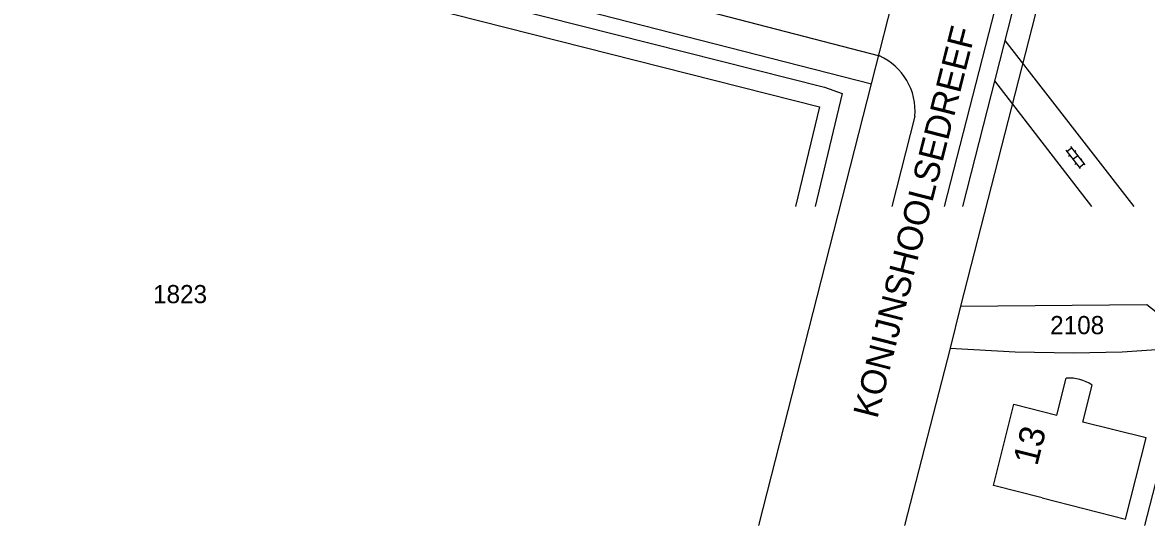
# Model space of a CAD drawing. Extents: x 148816 to 151297, y 399515 to 402500.
# Drawn here: x 150850.7 to 150962, y 399515.3 to 399565.1 of the extents above; entities that cross this region are included whole.
import ezdxf

# ---------------------------------------------------------------- set-up
doc = ezdxf.new("R2010")
doc.units = 0
for name, color, linetype in [('B01 hoofgebouw', 7, 'Continuous'), ('G01 perceelsgrens', 7, 'Continuous'), ('S02 Open verharding  Norm', 7, 'Continuous'), ('T09 Insteek water  [T] Norm', 7, 'Continuous'), ('V00 Kant verharding algemeen  [T] Norm', 7, 'Continuous'), ('Z01 perceelnummer', 7, 'Continuous'), ('Z02 huisnummer', 7, 'Continuous'), ('Z06 straatnaam', 7, 'Continuous')]:
    doc.layers.add(name, color=color, linetype=linetype)

msp = doc.modelspace()

# ---------------------------------------------------------------- linework, layer by layer
at = {"layer": 'B01 hoofgebouw'}
for points in [[(150951.71, 399518.01), (150946.87, 399519.24), (150948.9, 399527.28), (150953.17, 399526.2), (150954.09, 399529.86)], [(150959.97, 399515.91), (150962, 399523.94), (150955.73, 399525.52), (150956.66, 399529.18)], [(150951.71, 399518.01), (150959.97, 399515.91)]]:
    msp.add_lwpolyline(points, dxfattribs=at)
msp.add_arc((150954.35, 399525.64), 4.23, 56.8711, 93.4771, dxfattribs=at)
at = {"layer": 'G01 perceelsgrens'}
for points in [[(150856.81, 399647.7), (150856.14, 399645.13), (150853.86, 399635.42), (150851.94, 399625.54), (150850.32, 399615.77), (150849.03, 399605.77), (150847.76, 399592.32), (150847.23, 399582.25), (150847.22, 399581.43), (150934.8, 399559.02)], [(150966.92, 399623.91), (150965.1, 399621.01), (150958.1, 399593.57), (150943.63, 399536.98)], [(150934.8, 399559.02), (150937.29, 399568.74)], [(150923.62, 399515.27), (150934.8, 399559.02)], [(150943.63, 399536.98), (150942.58, 399532.85)], [(150943.63, 399536.98), (150962.09, 399537.17), (150966.42, 399533.76), (150969.82, 399531.93), (150972.23, 399531.91)], [(150942.58, 399532.85), (150938.08, 399515.27)], [(150942.58, 399532.85), (150949.03, 399532.47), (150954.82, 399532.37), (150959.63, 399532.46), (150966.42, 399532.93), (150961.85, 399515.27)]]:
    msp.add_lwpolyline(points, dxfattribs=at)
at = {"layer": 'S02 Open verharding  Norm'}
for p, q in [((150954.14, 399552.31), (150954.61, 399552.68)), ((150954.52, 399552.8), (150955.93, 399550.99)), ((150954.05, 399552.43), (150955.46, 399550.62)), ((150954.45, 399551.92), (150954.33, 399551.83)), ((150955.23, 399551.89), (150954.75, 399551.52)), ((150955.04, 399552.38), (150954.92, 399552.29)), ((150955.65, 399551.59), (150955.53, 399551.5)), ((150955.06, 399551.13), (150954.94, 399551.04)), ((150955.37, 399550.74), (150955.84, 399551.1))]:
    msp.add_line(p, q, dxfattribs=at)
at = {"layer": 'T09 Insteek water  [T] Norm'}
for points in [[(150851.45, 399579.65), (150855.36, 399577.93), (150861.69, 399575.98), (150888.66, 399569.19), (150930.13, 399558.68)], [(150850.48, 399577.89), (150854.66, 399576.05), (150861.15, 399574.05), (150888.17, 399567.25), (150929.65, 399556.74)], [(150930.13, 399558.68), (150931.89, 399558.05), (150929.2, 399546.87)], [(150929.65, 399556.74), (150927.27, 399546.87)]]:
    msp.add_lwpolyline(points, dxfattribs=at)
at = {"layer": 'V00 Kant verharding algemeen  [T] Norm'}
for p, q in [((150942.04, 399546.87), (150961.25, 399621.98)), ((150957.57, 399600.7), (150943.82, 399546.87)), ((150858.15, 399581.91), (150935.58, 399561.78)), ((150948.02, 399563.29), (150960.78, 399546.87)), ((150946.99, 399559.3), (150956.61, 399546.87)), ((150939.09, 399555.8), (150936.82, 399546.87))]:
    msp.add_line(p, q, dxfattribs=at)
msp.add_arc((150933.19, 399556.36), 5.92, 354.5825, 66.2396, dxfattribs=at)

# ---------------------------------------------------------------- texts
at = {"layer": 'Z01 perceelnummer'}
for s, p in [('1823', (150863.6, 399537.29)), ('2108', (150952.5, 399534.22))]:
    msp.add_text(s, height=1.8, dxfattribs=at).set_placement(p)
at = {"layer": 'Z02 huisnummer'}
msp.add_text('13', height=2.5, rotation=75.8249, dxfattribs=at).set_placement((150951.21, 399521.1))
at = {"layer": 'Z06 straatnaam'}
msp.add_text('KONIJNSHOOLSEDREEF', height=2.5, rotation=75.7553, dxfattribs=at).set_placement((150935.37, 399525.77))

doc.saveas('drawing.dxf')
